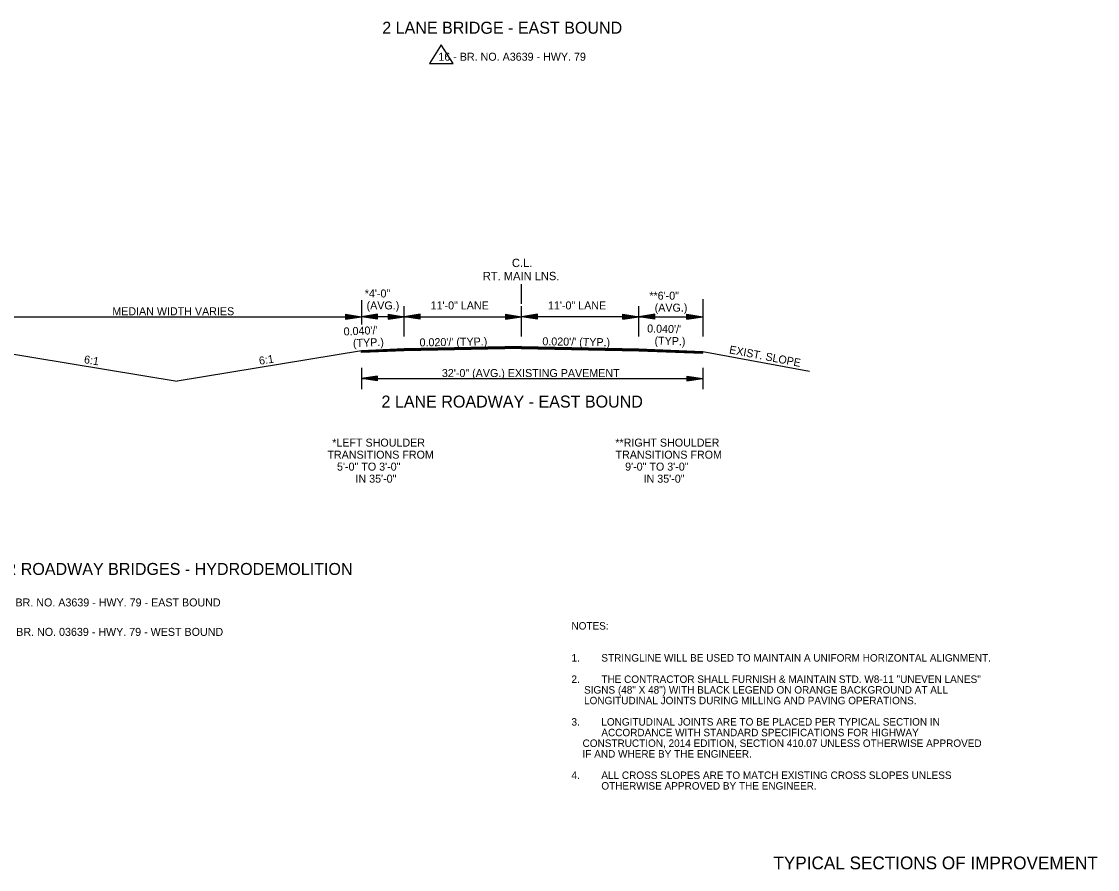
# Model space of a CAD drawing. Extents: x 542112 to 1930787, y -1968972 to 596640.
# Drawn here: x 544742 to 545750, y -1961341 to -1960546 of the extents above; entities that cross this region are included whole.
import ezdxf

# ---------------------------------------------------------------- set-up
doc = ezdxf.new("R2010")
doc.units = 0
for name, color, linetype in [('R_Border', 7, 'Continuous'), ('R_Border Notes', 7, 'Continuous'), ('R_Draft', 7, 'Continuous')]:
    doc.layers.add(name, color=color, linetype=linetype)

msp = doc.modelspace()

# ---------------------------------------------------------------- linework, layer by layer
at = {"layer": 'R_Border'}
for p, q in [((545135.2, -1960568), (545124.2, -1960585.3)), ((545146.2, -1960585.3), (545135.2, -1960568)), ((545124.2, -1960585.3), (545146.2, -1960585.3))]:
    msp.add_line(p, q, dxfattribs=at)
at = {"layer": 'R_Draft'}
for p, q in [((545210.3, -1960810.7), (545210.3, -1960792.1)), ((545060.3, -1960807.2), (545060.3, -1960829.9)), ((545380.3, -1960806.2), (545380.3, -1960841.4)), ((545100.3, -1960841.4), (545100.3, -1960812.9)), ((545210.3, -1960841.4), (545210.3, -1960812.9)), ((545320.3, -1960841.4), (545320.3, -1960812.9)), ((544715.3, -1960822.8), (545060.3, -1960822.8)), ((545045.3, -1960820.5), (545060.3, -1960822.8)), ((545045.3, -1960820.5), (545045.3, -1960825)), ((545045.3, -1960820.9), (545057.8, -1960822.8)), ((545045.3, -1960821.3), (545055.2, -1960822.8)), ((545045.3, -1960821.6), (545052.7, -1960822.8)), ((545045.3, -1960822), (545050.1, -1960822.8)), ((545045.3, -1960822.4), (545047.6, -1960822.8)), ((545045.3, -1960825), (545060.3, -1960822.8)), ((545045.3, -1960823.5), (545050.1, -1960822.8)), ((545045.3, -1960824.3), (545055.2, -1960822.8)), ((545045.3, -1960824.6), (545057.8, -1960822.8)), ((545045.3, -1960823.9), (545052.7, -1960822.8)), ((545045.3, -1960823.1), (545047.6, -1960822.8)), ((545075.3, -1960820.5), (545060.3, -1960822.8)), ((545100.3, -1960822.8), (545060.3, -1960822.8)), ((545075.3, -1960825), (545060.3, -1960822.8)), ((545075.3, -1960820.9), (545062.8, -1960822.8)), ((545075.3, -1960824.6), (545062.8, -1960822.8)), ((545075.3, -1960821.3), (545065.4, -1960822.8)), ((545075.3, -1960824.3), (545065.4, -1960822.8)), ((545075.3, -1960821.6), (545067.9, -1960822.8)), ((545075.3, -1960823.9), (545067.9, -1960822.8)), ((545075.3, -1960822), (545070.4, -1960822.8)), ((545075.3, -1960823.5), (545070.4, -1960822.8)), ((545075.3, -1960822.4), (545072.9, -1960822.8)), ((545075.3, -1960823.1), (545072.9, -1960822.8)), ((545075.3, -1960825), (545075.3, -1960820.5)), ((545085.3, -1960820.5), (545100.3, -1960822.8)), ((545085.3, -1960820.5), (545085.3, -1960825)), ((545085.3, -1960820.9), (545097.8, -1960822.8)), ((545085.3, -1960821.3), (545095.2, -1960822.8)), ((545085.3, -1960821.6), (545092.7, -1960822.8)), ((545085.3, -1960822), (545090.1, -1960822.8)), ((545085.3, -1960822.4), (545087.6, -1960822.8)), ((545085.3, -1960825), (545100.3, -1960822.8)), ((545085.3, -1960823.5), (545090.1, -1960822.8)), ((545085.3, -1960824.3), (545095.2, -1960822.8)), ((545085.3, -1960824.6), (545097.8, -1960822.8)), ((545085.3, -1960823.9), (545092.7, -1960822.8)), ((545085.3, -1960823.1), (545087.6, -1960822.8)), ((545115.3, -1960820.5), (545100.3, -1960822.8)), ((545115.3, -1960825), (545100.3, -1960822.8)), ((545100.3, -1960822.8), (545210.3, -1960822.8)), ((545115.3, -1960820.9), (545102.8, -1960822.8)), ((545115.3, -1960824.6), (545102.8, -1960822.8)), ((545115.3, -1960821.3), (545105.4, -1960822.8)), ((545115.3, -1960824.3), (545105.4, -1960822.8)), ((545115.3, -1960821.6), (545107.9, -1960822.8)), ((545115.3, -1960823.9), (545107.9, -1960822.8)), ((545115.3, -1960822), (545110.4, -1960822.8)), ((545115.3, -1960823.5), (545110.4, -1960822.8)), ((545115.3, -1960822.4), (545112.9, -1960822.8)), ((545115.3, -1960823.1), (545112.9, -1960822.8)), ((545115.3, -1960825), (545115.3, -1960820.5)), ((545195.3, -1960820.5), (545210.3, -1960822.8)), ((545195.3, -1960820.5), (545195.3, -1960825)), ((545195.3, -1960820.9), (545207.8, -1960822.8)), ((545195.3, -1960821.3), (545205.2, -1960822.8)), ((545195.3, -1960821.6), (545202.7, -1960822.8)), ((545195.3, -1960822), (545200.1, -1960822.8)), ((545195.3, -1960822.4), (545197.6, -1960822.8)), ((545195.3, -1960825), (545210.3, -1960822.8)), ((545195.3, -1960823.5), (545200.1, -1960822.8)), ((545195.3, -1960824.3), (545205.2, -1960822.8)), ((545195.3, -1960824.6), (545207.8, -1960822.8)), ((545195.3, -1960823.9), (545202.7, -1960822.8)), ((545195.3, -1960823.1), (545197.6, -1960822.8)), ((545225.3, -1960820.5), (545210.3, -1960822.8)), ((545225.3, -1960825), (545210.3, -1960822.8)), ((545225.3, -1960820.9), (545212.8, -1960822.8)), ((545225.3, -1960824.6), (545212.8, -1960822.8)), ((545225.3, -1960821.3), (545215.4, -1960822.8)), ((545225.3, -1960824.3), (545215.4, -1960822.8)), ((545225.3, -1960821.6), (545217.9, -1960822.8)), ((545225.3, -1960823.9), (545217.9, -1960822.8)), ((545330.3, -1960822.8), (545220.3, -1960822.8)), ((545225.3, -1960822), (545220.4, -1960822.8)), ((545225.3, -1960823.5), (545220.4, -1960822.8)), ((545225.3, -1960822.4), (545222.9, -1960822.8)), ((545225.3, -1960823.1), (545222.9, -1960822.8)), ((545225.3, -1960825), (545225.3, -1960820.5)), ((545305.3, -1960820.5), (545320.3, -1960822.8)), ((545305.3, -1960825), (545305.3, -1960820.5)), ((545305.3, -1960820.9), (545317.8, -1960822.8)), ((545305.3, -1960821.3), (545315.2, -1960822.8)), ((545305.3, -1960821.6), (545312.7, -1960822.8)), ((545305.3, -1960822), (545310.1, -1960822.8)), ((545305.3, -1960822.4), (545307.6, -1960822.8)), ((545305.3, -1960825), (545320.3, -1960822.8)), ((545305.3, -1960823.5), (545310.1, -1960822.8)), ((545305.3, -1960824.3), (545315.2, -1960822.8)), ((545305.3, -1960824.6), (545317.8, -1960822.8)), ((545305.3, -1960823.9), (545312.7, -1960822.8)), ((545305.3, -1960823.1), (545307.6, -1960822.8)), ((545335.3, -1960820.5), (545320.3, -1960822.8)), ((545335.3, -1960825), (545320.3, -1960822.8)), ((545320.3, -1960822.8), (545380.3, -1960822.8)), ((545335.3, -1960820.9), (545322.8, -1960822.8)), ((545335.3, -1960824.6), (545322.8, -1960822.8)), ((545335.3, -1960821.3), (545325.4, -1960822.8)), ((545335.3, -1960824.3), (545325.4, -1960822.8)), ((545335.3, -1960821.6), (545327.9, -1960822.8)), ((545335.3, -1960823.9), (545327.9, -1960822.8)), ((545335.3, -1960822), (545330.4, -1960822.8)), ((545335.3, -1960823.5), (545330.4, -1960822.8)), ((545335.3, -1960822.4), (545332.9, -1960822.8)), ((545335.3, -1960823.1), (545332.9, -1960822.8)), ((545335.3, -1960825), (545335.3, -1960820.5)), ((545365.3, -1960820.5), (545380.3, -1960822.8)), ((545365.3, -1960825), (545365.3, -1960820.5)), ((545365.3, -1960820.9), (545377.8, -1960822.8)), ((545365.3, -1960821.3), (545375.2, -1960822.8)), ((545365.3, -1960821.6), (545372.7, -1960822.8)), ((545365.3, -1960822), (545370.1, -1960822.8)), ((545365.3, -1960822.4), (545367.6, -1960822.8)), ((545365.3, -1960825), (545380.3, -1960822.8)), ((545365.3, -1960823.5), (545370.1, -1960822.8)), ((545365.3, -1960824.3), (545375.2, -1960822.8)), ((545365.3, -1960824.6), (545377.8, -1960822.8)), ((545365.3, -1960823.9), (545372.7, -1960822.8)), ((545365.3, -1960823.1), (545367.6, -1960822.8)), ((544715.3, -1960854.6), (544887.8, -1960883.3)), ((545060.3, -1960854.6), (544887.8, -1960883.3)), ((545100.3, -1960853), (545060.3, -1960854.6)), ((545100.3, -1960853.3), (545060.3, -1960854.9)), ((545100.3, -1960853.6), (545060.3, -1960855.2)), ((545100.3, -1960853.9), (545060.3, -1960855.5)), ((545100.3, -1960854.2), (545060.3, -1960855.8)), ((545100.3, -1960854.5), (545060.3, -1960856.1)), ((545100.3, -1960854.6), (545060.3, -1960856.2)), ((545060.3, -1960856.2), (545060.3, -1960854.6)), ((545210.3, -1960850.8), (545100.3, -1960853)), ((545210.3, -1960851.1), (545100.3, -1960853.3)), ((545210.3, -1960851.4), (545100.3, -1960853.6)), ((545210.3, -1960851.7), (545100.3, -1960853.9)), ((545210.3, -1960852), (545100.3, -1960854.2)), ((545210.3, -1960852.3), (545100.3, -1960854.5)), ((545210.3, -1960852.4), (545100.3, -1960854.6)), ((545210.2, -1960852), (545320.3, -1960854.2)), ((545210.2, -1960852.3), (545320.3, -1960854.5)), ((545210.2, -1960852.4), (545320.3, -1960854.6)), ((545210.3, -1960850.8), (545320.3, -1960853)), ((545210.3, -1960851.1), (545320.3, -1960853.3)), ((545210.3, -1960851.4), (545320.3, -1960853.6)), ((545210.3, -1960851.7), (545320.3, -1960853.9)), ((545320.3, -1960853), (545380.3, -1960855.4)), ((545320.3, -1960853.3), (545380.3, -1960855.7)), ((545320.3, -1960853.6), (545380.3, -1960856)), ((545320.3, -1960853.9), (545380.3, -1960856.3)), ((545320.3, -1960854.2), (545380.3, -1960856.6)), ((545320.3, -1960854.5), (545380.3, -1960856.9)), ((545320.3, -1960854.6), (545380.3, -1960857)), ((545380.3, -1960855.4), (545480.3, -1960873.7)), ((545380.3, -1960857), (545380.3, -1960855.4)), ((545060.3, -1960870.6), (545060.3, -1960890.6)), ((545075.3, -1960878.4), (545060.3, -1960880.6)), ((545075.3, -1960878.8), (545062.8, -1960880.6)), ((545075.3, -1960879.1), (545065.4, -1960880.6)), ((545075.3, -1960879.5), (545067.9, -1960880.6)), ((545075.3, -1960882.9), (545075.3, -1960878.4)), ((545365.3, -1960878.4), (545380.3, -1960880.6)), ((545365.3, -1960878.4), (545365.3, -1960882.9)), ((545365.3, -1960878.8), (545377.8, -1960880.6)), ((545365.3, -1960879.1), (545375.2, -1960880.6)), ((545365.3, -1960879.5), (545372.7, -1960880.6)), ((545380.3, -1960870.6), (545380.3, -1960890.6)), ((545060.3, -1960880.6), (545380.3, -1960880.6)), ((545075.3, -1960882.9), (545060.3, -1960880.6)), ((545075.3, -1960882.5), (545062.8, -1960880.6)), ((545075.3, -1960882.1), (545065.4, -1960880.6)), ((545075.3, -1960881.7), (545067.9, -1960880.6)), ((545075.3, -1960879.9), (545070.4, -1960880.6)), ((545075.3, -1960881.4), (545070.4, -1960880.6)), ((545075.3, -1960880.3), (545072.9, -1960880.6)), ((545075.3, -1960881), (545072.9, -1960880.6)), ((545365.3, -1960879.9), (545370.1, -1960880.6)), ((545365.3, -1960880.3), (545367.6, -1960880.6)), ((545365.3, -1960882.9), (545380.3, -1960880.6)), ((545365.3, -1960881.4), (545370.1, -1960880.6)), ((545365.3, -1960882.1), (545375.2, -1960880.6)), ((545365.3, -1960882.5), (545377.8, -1960880.6)), ((545365.3, -1960881.7), (545372.7, -1960880.6)), ((545365.3, -1960881), (545367.6, -1960880.6))]:
    msp.add_line(p, q, dxfattribs=at)

# ---------------------------------------------------------------- texts
at = {"layer": 'R_Border'}
msp.add_text('TYPICAL SECTIONS OF IMPROVEMENT', height=12, rotation=360, dxfattribs=at).set_placement((545446.5, -1961340.7))
at = {"layer": 'R_Border Notes'}
for s, p in [('NOTES: ', (545257.2, -1961116)), ('1.', (545257.2, -1961146)), ('STRINGLINE WILL BE USED TO MAINTAIN A UNIFORM HORIZONTAL ALIGNMENT.', (545285.2, -1961146)), ('2.', (545257.2, -1961166)), ('THE CONTRACTOR SHALL FURNISH & MAINTAIN STD. W8-11 "UNEVEN LANES" ', (545285.2, -1961166)), ('    SIGNS (48" X 48") WITH BLACK LEGEND ON ORANGE BACKGROUND AT ALL ', (545258.6, -1961176)), ('    LONGITUDINAL JOINTS DURING MILLING AND PAVING OPERATIONS.', (545258.6, -1961186)), ('3.', (545257.2, -1961206)), ('LONGITUDINAL JOINTS ARE TO BE PLACED PER TYPICAL SECTION IN ', (545285.2, -1961206)), ('ACCORDANCE WITH STANDARD SPECIFICATIONS FOR HIGHWAY', (545285.2, -1961216)), ('    CONSTRUCTION, 2014 EDITION, SECTION 410.07 UNLESS OTHERWISE APPROVED', (545257.2, -1961226)), ('    IF AND WHERE BY THE ENGINEER.', (545257.2, -1961236)), ('4.', (545257.2, -1961256)), ('ALL CROSS SLOPES ARE TO MATCH EXISTING CROSS SLOPES UNLESS ', (545285.2, -1961256)), ('OTHERWISE APPROVED BY THE ENGINEER.', (545285.2, -1961266))]:
    msp.add_text(s, height=7, dxfattribs=at).set_placement(p)
at = {"layer": 'R_Draft'}
for s, height, p in [('2 LANE BRIDGE - EAST BOUND', 11.25, (545079.9, -1960557.5)), ('16 - BR. NO. A3639 - HWY. 79', 7.5, (545132.5, -1960582.8)), ('C.L.', 7.8, (545201.4, -1960776.2)), ('RT. MAIN LNS.', 7.8, (545174.1, -1960788.5)), ('*4\'-0"', 7.5, (545063.5, -1960804.7)), ('(AVG.)', 7.5, (545065.2, -1960815.9)), ('11\'-0" LANE', 7.5, (545125.2, -1960815.9)), ('11\'-0" LANE', 7.5, (545235.2, -1960815.9)), ('**6\'-0"', 7.5, (545330.2, -1960806.8)), ('MEDIAN WIDTH VARIES', 7.5, (544826.9, -1960821.4)), ('(AVG.)', 7.5, (545335.2, -1960818)), ('32\'-0" (AVG.) EXISTING PAVEMENT', 7.5, (545135.8, -1960879.3)), ('2 LANE ROADWAY - EAST BOUND', 11.25, (545079.2, -1960907.9)), ('*LEFT SHOULDER', 7.5, (545033, -1960944.5)), ('**RIGHT SHOULDER', 7.5, (545298.3, -1960944.5)), ('TRANSITIONS FROM', 7.5, (545028.5, -1960955.8)), ('TRANSITIONS FROM', 7.5, (545298.5, -1960955.8)), ('5\'-0" TO 3\'-0"', 7.5, (545037.5, -1960967)), ('9\'-0" TO 3\'-0"', 7.5, (545307.5, -1960967)), ('IN 35\'-0"', 7.5, (545054.8, -1960978.3)), ('IN 35\'-0"', 7.5, (545324.8, -1960978.3)), ('28 FT. CLEAR ROADWAY BRIDGES - HYDRODEMOLITION', 11.25, (544639.1, -1961064.8)), ('16 - BR. NO. A3639 - HWY. 79 - EAST BOUND', 7.5, (544716.1, -1961094.3)), ('17 - BR. NO. 03639 - HWY. 79 - WEST BOUND', 7.5, (544716.8, -1961121.9))]:
    msp.add_text(s, height=height, dxfattribs=at).set_placement(p)
for s, rotation, p in [("  0.040'/'", 2.448, (545038.3, -1960840.6)), ("0.040'/'", 358.6816, (545328.1, -1960837.5)), (' (TYP.)', 2.448, (545049.8, -1960851.4)), ("0.020'/' (TYP.)", 0.8719, (545114.9, -1960850.6)), ("0.020'/' (TYP.)", 359.1281, (545229.9, -1960849.5)), ('(TYP.)', 358.6816, (545335, -1960848.9)), ('6:1', 350.8466, (544800, -1960866.2)), ('6:1', 9.1534, (544965, -1960867.9)), ('EXIST. SLOPE', 349.1171, (545404.6, -1960857))]:
    msp.add_text(s, height=7.5, rotation=rotation, dxfattribs=at).set_placement(p)

doc.saveas('drawing.dxf')
